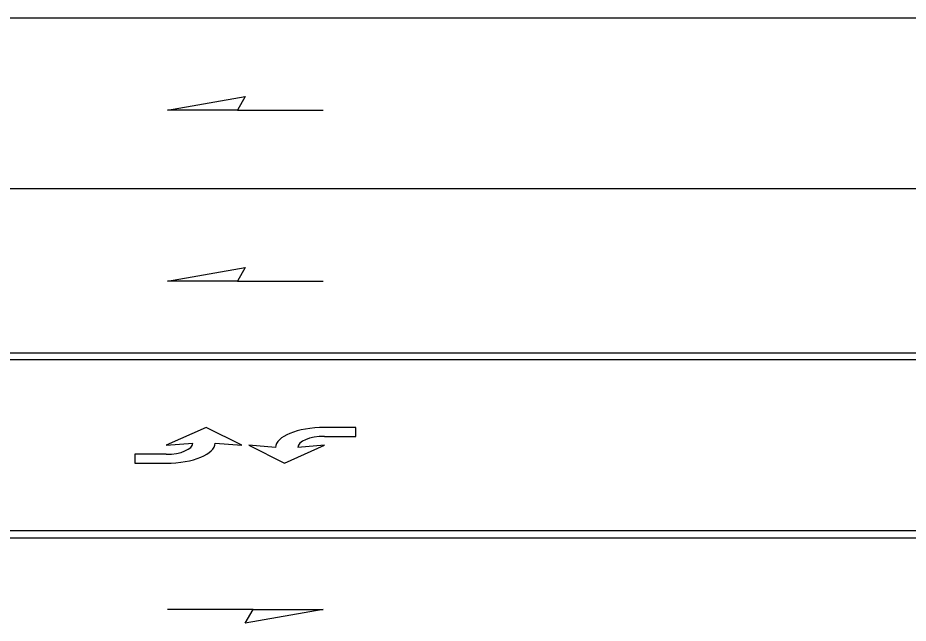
# Model space of a CAD drawing. Extents: x 99958 to 100176, y 99935 to 100011.
# Drawn here: x 100087.467 to 100089.967, y 99975.496 to 99977.196 of the extents above; entities that cross this region are included whole.
import ezdxf

# ---------------------------------------------------------------- set-up
doc = ezdxf.new("R2010")
doc.units = 0
for name, color, linetype in [('RD_MK_LineEdgeWhite', 7, 'Continuous'), ('RD_MK_LineLane', 7, 'Continuous'), ('RD_MK_LineTwoWayLtTurn', 7, 'Continuous'), ('TR_WZ_WorkZoneDetails', 7, 'Continuous')]:
    doc.layers.add(name, color=color, linetype=linetype)

msp = doc.modelspace()

# ---------------------------------------------------------------- linework, layer by layer
at = {"layer": 'RD_MK_LineEdgeWhite'}
msp.add_line((100080.8283, 99977.1957), (100094.8933, 99977.1957), dxfattribs=at)
at = {"layer": 'RD_MK_LineLane'}
msp.add_lwpolyline([(100094.8933, 99976.7157), (100080.8283, 99976.7157)], dxfattribs=at)
at = {"layer": 'RD_MK_LineTwoWayLtTurn'}
for p, q in [((100080.8283, 99976.2557), (100094.914, 99976.2557)), ((100080.8283, 99975.7357), (100094.8933, 99975.7357))]:
    msp.add_line(p, q, dxfattribs=at)
for points in [[(100094.8933, 99976.2357), (100080.8283, 99976.2357)], [(100094.8933, 99975.7557), (100080.8283, 99975.7557)]]:
    msp.add_lwpolyline(points, dxfattribs=at)
at = {"layer": 'TR_WZ_WorkZoneDetails'}
for p, q in [((100088.0833, 99976.9364), (100088.3244, 99976.9364)), ((100088.0833, 99976.4564), (100088.3244, 99976.4564)), ((100088.1278, 99975.535), (100087.8867, 99975.535))]:
    msp.add_line(p, q, dxfattribs=at)
for points in [[(100087.8867, 99976.9364), (100088.1056, 99976.975), (100088.0833, 99976.9364)], [(100087.8867, 99976.4564), (100088.1056, 99976.495), (100088.0833, 99976.4564)], [(100088.3244, 99975.535), (100088.1056, 99975.4964), (100088.1278, 99975.535)]]:
    msp.add_lwpolyline(points, close=True, dxfattribs=at)
for points in [[(100088.0206, 99976.0019), (100088.0956, 99975.9957), (100087.9956, 99976.0457), (100087.8831, 99975.9957), (100087.9581, 99976.0019)], [(100088.3281, 99976.0207), (100088.4156, 99976.0207), (100088.4156, 99976.0457), (100088.328, 99976.0457)], [(100088.1906, 99975.9895), (100088.1156, 99975.9957), (100088.2156, 99975.9457), (100088.3281, 99975.9957), (100088.2531, 99975.9895)], [(100087.8831, 99975.9707), (100087.7956, 99975.9707), (100087.7956, 99975.9457), (100087.8831, 99975.9457)]]:
    msp.add_lwpolyline(points, dxfattribs=at)
for centre, major_axis, ratio, start_param in [((100088.3281, 99975.9895), (-0.1375, 0), 0.40879, 4.712524), ((100088.3281, 99975.9895), (-0.075, 0), 0.41611, 4.712518), ((100087.8831, 99976.0019), (0.075, 0), 0.41611, 4.712518), ((100087.8831, 99976.0019), (0.1375, 0), 0.40879, 4.712524)]:
    msp.add_ellipse(centre, major_axis=major_axis, ratio=ratio, start_param=start_param, end_param=6.283185, dxfattribs=at)

doc.saveas('drawing.dxf')
